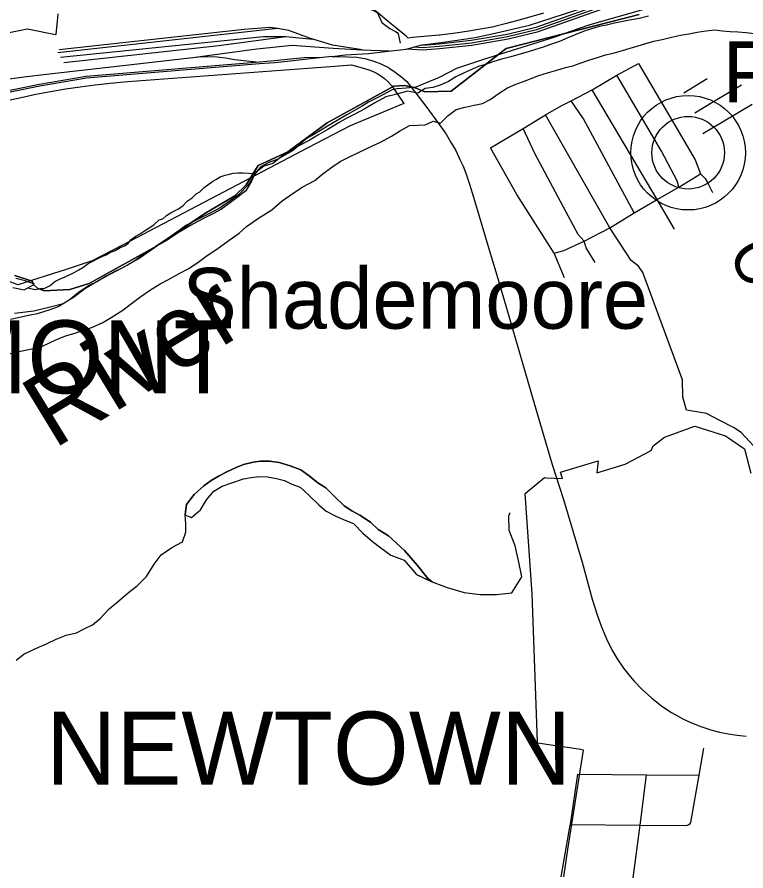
# Model space of a CAD drawing. Extents: x 0 to 34, y 0 to 22.
# Drawn here: x 3.821 to 4.294, y 17.586 to 18.14 of the extents above; entities that cross this region are included whole.
import ezdxf

# ---------------------------------------------------------------- set-up
doc = ezdxf.new("R2010")
doc.units = 0
for name, color, linetype in [('GM_X_City_Street', 7, 'Continuous'), ('GM_X_Corporation', 7, 'Continuous'), ('GM_X_Corporation_Text', 7, 'Continuous'), ('GM_X_County_Road', 7, 'Continuous'), ('GM_X_County_Road_Text', 7, 'Continuous'), ('GM_X_Major_River', 7, 'Continuous'), ('GM_X_Major_River_Text', 7, 'Continuous'), ('GM_X_Minor_River', 7, 'Continuous'), ('GM_X_Rail_Line', 7, 'Continuous'), ('GM_X_Section', 7, 'Continuous'), ('GM_X_Township_Road', 7, 'Continuous'), ('GM_X_Unincorporated', 7, 'Continuous'), ('GM_X_Unincorporated_Location', 7, 'Continuous'), ('GM_X_Unincorporated_Text', 7, 'Continuous')]:
    doc.layers.add(name, color=color, linetype=linetype)

msp = doc.modelspace()

# ---------------------------------------------------------------- linework, layer by layer
at = {"layer": 'GM_X_City_Street'}
for points in [[(4.25839, 17.61701), (4.26386, 17.64775), (4.26698, 17.66526)], [(4.18519, 17.64834), (4.22969, 17.64801), (4.26386, 17.64775)], [(4.22109, 17.58107), (4.22548, 17.61529), (4.22969, 17.64801)], [(4.18031, 17.61576), (4.22548, 17.61529), (4.25531, 17.61498), (4.2562, 17.61515), (4.25717, 17.61568), (4.25795, 17.61627), (4.25839, 17.61701)]]:
    msp.add_lwpolyline(points, dxfattribs=at)
at = {"layer": 'GM_X_Corporation'}
for points in [[(4.16273, 18.14261), (4.15301, 18.13977), (4.1452, 18.13757), (4.14201, 18.13672), (4.13794, 18.13563), (4.13131, 18.13393), (4.13065, 18.13377), (4.12444, 18.1326), (4.12184, 18.13217), (4.11301, 18.13074), (4.10415, 18.12948), (4.09542, 18.12839), (4.09504, 18.12834), (4.07779, 18.1267), (4.07504, 18.12644), (4.07357, 18.12764), (4.07234, 18.12865), (4.06332, 18.13608), (4.05156, 18.14587)], [(3.84753, 18.1422), (3.84726, 18.13974), (3.84627, 18.12867), (3.84585, 18.12863), (3.82784, 18.13217), (3.80468, 18.12775)], [(4.22501, 18.14181), (4.13849, 18.11956), (4.10293, 18.09184), (4.08578, 18.09147), (4.07943, 18.09401), (4.07247, 18.09561), (4.06561, 18.09513), (4.02233, 18.07142), (3.9969, 18.0525), (3.97756, 18.04359), (3.96966, 18.03118), (3.96235, 18.02388), (3.94291, 18.0125), (3.91111, 17.99099), (3.86782, 17.96709), (3.85532, 17.96303), (3.83858, 17.96218), (3.83429, 17.96406), (3.83191, 17.96625), (3.83086, 17.96857), (3.81962, 17.97225)], [(3.81962, 17.97225), (3.83086, 17.96857), (3.83191, 17.96625), (3.83429, 17.96406), (3.83858, 17.96218), (3.85532, 17.96303), (3.86782, 17.96709), (3.91111, 17.99099), (3.94291, 18.0125), (3.96235, 18.02388), (3.96966, 18.03118), (3.97756, 18.04359), (3.9969, 18.0525), (4.02233, 18.07142), (4.06561, 18.09513), (4.07247, 18.09561), (4.07943, 18.09401), (4.08578, 18.09147), (4.10293, 18.09184), (4.13849, 18.11956), (4.22501, 18.14181)], [(3.79985, 18.0829), (3.82356, 18.08791), (3.83313, 18.08994), (3.84273, 18.09177), (3.85237, 18.09341), (3.86204, 18.09485), (3.87174, 18.0961), (3.88147, 18.09715), (3.89283, 18.09812), (4.00969, 18.10691), (4.02441, 18.10794), (4.03808, 18.10899), (4.04669, 18.10672), (4.04947, 18.10586), (4.05216, 18.10476), (4.05475, 18.10345), (4.05722, 18.10191), (4.05955, 18.10017), (4.06173, 18.09824), (4.06373, 18.09613), (4.06427, 18.09536), (4.07215, 18.08394), (4.03728, 18.06945), (4.00969, 18.05507), (3.95962, 18.02878), (3.8895, 17.99197), (3.86984, 17.98164), (3.85284, 17.97621), (3.8216, 17.96622), (3.748, 17.99457)], [(4.17597, 17.58172), (4.17862, 17.59943), (4.18888, 17.664), (4.18697, 17.66428), (4.15897, 17.66845), (4.15894, 17.66942), (4.15552, 17.76545), (4.15085, 17.8306), (4.16337, 17.84099), (4.16473, 17.84092), (4.17512, 17.8404), (4.17386, 17.84451), (4.19833, 17.85182), (4.19744, 17.84399), (4.2159, 17.84973), (4.23278, 17.85867), (4.23406, 17.86152), (4.24128, 17.86721), (4.261, 17.87443), (4.28096, 17.86813), (4.29341, 17.85972), (4.29745, 17.8439)]]:
    msp.add_lwpolyline(points, dxfattribs=at)
at = {"layer": 'GM_X_County_Road'}
msp.add_lwpolyline([(4.30353, 17.78649), (4.30705, 17.79781), (4.30865, 17.8086), (4.31055, 17.82319), (4.31125, 17.83592), (4.30957, 17.84432), (4.30544, 17.85336), (4.29928, 17.86138), (4.29107, 17.87026), (4.28621, 17.87342), (4.27741, 17.87801), (4.26861, 17.88261), (4.25576, 17.88483), (4.25336, 17.89327), (4.25307, 17.90453), (4.24137, 17.936), (4.22732, 17.97425), (4.22452, 17.97831), (4.2197, 17.98187)], dxfattribs=at)
at = {"layer": 'GM_X_Major_River'}
for points in [[(4.23097, 18.14058), (4.22486, 18.13922), (4.21875, 18.13806), (4.20883, 18.13604), (4.20368, 18.13485), (4.19891, 18.13384), (4.19394, 18.13245), (4.18915, 18.13087), (4.18339, 18.12856), (4.17859, 18.12659), (4.17322, 18.12427), (4.16728, 18.12215), (4.16191, 18.12039), (4.15694, 18.11882), (4.15215, 18.11723), (4.1468, 18.11567), (4.14164, 18.11429), (4.13552, 18.11274), (4.13054, 18.11116), (4.12575, 18.10939), (4.12059, 18.10801), (4.1156, 18.10586), (4.1108, 18.10371), (4.10598, 18.10118), (4.10116, 18.09827), (4.09578, 18.09594), (4.09099, 18.09436), (4.08604, 18.09374), (4.08121, 18.09063), (4.07441, 18.09191)], [(4.0757, 18.06963), (4.08594, 18.06997), (4.09113, 18.07249), (4.09603, 18.07122), (4.10091, 18.07622), (4.10614, 18.08007), (4.11188, 18.08163), (4.11779, 18.0828), (4.12313, 18.08399), (4.12814, 18.08651), (4.13394, 18.09054), (4.13936, 18.09419), (4.14435, 18.09634), (4.14914, 18.09792), (4.15489, 18.10024), (4.15988, 18.10219), (4.16543, 18.10395), (4.17155, 18.10568), (4.1771, 18.10724), (4.18187, 18.10844), (4.18666, 18.11002), (4.19222, 18.11197), (4.19796, 18.1139), (4.20313, 18.11547), (4.20809, 18.11667), (4.21421, 18.11841), (4.21918, 18.11979), (4.22435, 18.12136), (4.22933, 18.12294), (4.23449, 18.12432), (4.23983, 18.12551), (4.24595, 18.12705), (4.25167, 18.12823), (4.2572, 18.12922), (4.26254, 18.13022), (4.26826, 18.1312), (4.27415, 18.1318), (4.27906, 18.1311), (4.28399, 18.13078), (4.2891, 18.13045), (4.29421, 18.12993), (4.30007, 18.12939)], [(4.07441, 18.09191), (4.06753, 18.09001), (4.06047, 18.0883), (4.05373, 18.08468), (4.04641, 18.08032), (4.04025, 18.07706), (4.03506, 18.07435), (4.03005, 18.07164), (4.02233, 18.06672), (4.01636, 18.06327), (4.01058, 18.05981), (4.00385, 18.05639), (3.99826, 18.05312), (3.99344, 18.05002), (3.98704, 18.04506), (3.98112, 18.04332), (3.9753, 18.03873), (3.97346, 18.03384), (3.96949, 18.02729), (3.96464, 18.02324), (3.95961, 18.01958), (3.95381, 18.01536), (3.94861, 18.01246), (3.94207, 18.00922), (3.93515, 18.00561), (3.92513, 17.9998), (3.91856, 17.99522), (3.91143, 17.99124), (3.90661, 17.98814), (3.90159, 17.98485), (3.89675, 17.98137), (3.88944, 17.9772), (3.88367, 17.97432), (3.87886, 17.97179), (3.87327, 17.96833), (3.86731, 17.96545), (3.86074, 17.96106), (3.85473, 17.95629), (3.8476, 17.95192), (3.84166, 17.94961), (3.83401, 17.94735), (3.82848, 17.94617), (3.82371, 17.94516), (3.81684, 17.94363)], [(3.81586, 17.92142), (3.82216, 17.92296), (3.8294, 17.92428), (3.83665, 17.92599), (3.84299, 17.92885), (3.84779, 17.931), (3.85258, 17.93296), (3.85851, 17.9347), (3.86464, 17.93682), (3.87, 17.93876), (3.87671, 17.94162), (3.88211, 17.94489), (3.88964, 17.94963), (3.89448, 17.9533), (3.90145, 17.95862), (3.90763, 17.96283), (3.914, 17.96684), (3.91881, 17.96937), (3.9267, 17.97371), (3.93247, 17.97679), (3.93923, 17.98135), (3.94446, 17.9852), (3.95064, 17.98922), (3.95876, 17.99527), (3.96514, 17.99966), (3.97, 18.00409), (3.97773, 18.00939), (3.98641, 18.01485), (3.99302, 18.02076), (4.00036, 18.02569), (4.00654, 18.0297), (4.01443, 18.03386), (4.01967, 18.03847), (4.02605, 18.04305), (4.03088, 18.04615), (4.03607, 18.04886), (4.04318, 18.05227), (4.05125, 18.05624), (4.0574, 18.05911), (4.06414, 18.06273), (4.06934, 18.06601), (4.0757, 18.06963)], [(3.81816, 17.96432), (3.82571, 17.96297), (3.83226, 17.96659), (3.82625, 17.96885), (3.82022, 17.97034)]]:
    msp.add_lwpolyline(points, dxfattribs=at)
at = {"layer": 'GM_X_Minor_River'}
for points in [[(3.82803, 17.96425), (3.83261, 17.96313), (3.83625, 17.96374), (3.83853, 17.96383), (3.84241, 17.96576), (3.84555, 17.96829), (3.84865, 17.96988), (3.85213, 17.97144), (3.85813, 17.97423), (3.86104, 17.97582), (3.86377, 17.97742), (3.8671, 17.97994), (3.8702, 17.98153), (3.8735, 17.98329), (3.8766, 17.98487), (3.87891, 17.98573), (3.88125, 17.98715), (3.88473, 17.98853), (3.88784, 17.9903), (3.89073, 17.99151), (3.89307, 17.99293), (3.89507, 17.99551), (3.8982, 17.99785), (3.90112, 17.99944), (3.90366, 18.00124), (3.90989, 18.00516), (3.91325, 18.00844), (3.91556, 18.00911), (3.91793, 18.01129), (3.92143, 18.01342), (3.92588, 18.01552), (3.92882, 18.01768), (3.9314, 18.02042), (3.93471, 18.02257), (3.93729, 18.02531), (3.93962, 18.02654), (3.94257, 18.02927), (3.94493, 18.03108), (3.94806, 18.03342), (3.95039, 18.03484), (3.95292, 18.03626), (3.95601, 18.03746), (3.95888, 18.0381), (3.96138, 18.03876), (3.96442, 18.03882), (3.96766, 18.03888), (3.97519, 18.03842)], [(3.82052, 17.72246), (3.82536, 17.72632), (3.83209, 17.72956), (3.84014, 17.73295), (3.84648, 17.73601), (3.85281, 17.73869), (3.85949, 17.74022), (3.86449, 17.74274), (3.87006, 17.74525), (3.87492, 17.74949), (3.88078, 17.7558), (3.88698, 17.76095), (3.89339, 17.76629), (3.89901, 17.7707), (3.90505, 17.7768), (3.91001, 17.78484), (3.91453, 17.7908), (3.92149, 17.79555), (3.92841, 17.79917), (3.93067, 17.80557), (3.93063, 17.81089), (3.93022, 17.81699), (3.93097, 17.82343), (3.93589, 17.82995), (3.9423, 17.83566), (3.94713, 17.83915), (3.95214, 17.84205), (3.95715, 17.84476), (3.96329, 17.84745), (3.96808, 17.84941), (3.97438, 17.85095), (3.97914, 17.85158), (3.98483, 17.85161), (3.99125, 17.85068), (3.9984, 17.84858), (4.00516, 17.84593), (4.01056, 17.84217), (4.01631, 17.83764), (4.02153, 17.83427), (4.02725, 17.82841), (4.03335, 17.82254), (4.03838, 17.81936), (4.04362, 17.81656), (4.05051, 17.812), (4.0555, 17.8073), (4.06222, 17.80312), (4.0725, 17.7937)], [(4.0725, 17.7937), (4.06222, 17.80312), (4.0555, 17.8073), (4.05051, 17.812), (4.04362, 17.81656), (4.03838, 17.81936), (4.03335, 17.82254), (4.02725, 17.82841), (4.02153, 17.83427), (4.01631, 17.83764), (4.01056, 17.84217), (4.00516, 17.84593), (3.9984, 17.84858), (3.99125, 17.85068), (3.98483, 17.85161), (3.97914, 17.85158), (3.97438, 17.85095), (3.96808, 17.84941), (3.96329, 17.84745), (3.95715, 17.84476), (3.95214, 17.84205), (3.94713, 17.83915), (3.9423, 17.83566), (3.93589, 17.82995), (3.93097, 17.82343), (3.93022, 17.81699), (3.93026, 17.8165)], [(3.93026, 17.8165), (3.93415, 17.81498), (3.94017, 17.81995), (3.94395, 17.8265), (3.94884, 17.83225), (3.95424, 17.83534), (3.96037, 17.83764), (3.96802, 17.8401), (3.97298, 17.8411), (3.97812, 17.84172), (3.98361, 17.84157), (3.98946, 17.84046), (3.99454, 17.83918), (3.99941, 17.83677), (4.00485, 17.83472), (4.0104, 17.82963), (4.01687, 17.82318), (4.02169, 17.81924), (4.02842, 17.81564), (4.03442, 17.81319), (4.03949, 17.81116), (4.04558, 17.80491), (4.05188, 17.79941), (4.05726, 17.79527), (4.06377, 17.79053), (4.07238, 17.78742)], [(3.93026, 17.8165), (3.93415, 17.81498), (3.94017, 17.81995), (3.94395, 17.8265), (3.94884, 17.83225), (3.95424, 17.83534), (3.96037, 17.83764), (3.96802, 17.8401), (3.97298, 17.8411), (3.97812, 17.84172), (3.98361, 17.84157), (3.98946, 17.84046), (3.99454, 17.83918), (3.99941, 17.83677), (4.00485, 17.83472), (4.0104, 17.82963), (4.01687, 17.82318), (4.02169, 17.81924), (4.02842, 17.81564), (4.03442, 17.81319), (4.03949, 17.81116), (4.04558, 17.80491), (4.05188, 17.79941), (4.05726, 17.79527), (4.06377, 17.79053), (4.07238, 17.78742)], [(4.07238, 17.78742), (4.08032, 17.77794), (4.08989, 17.77357), (4.10025, 17.76957), (4.11119, 17.76633), (4.12174, 17.765), (4.13229, 17.765), (4.14225, 17.76615), (4.1487, 17.77661), (4.14675, 17.78612), (4.14441, 17.79659), (4.1405, 17.80667), (4.14031, 17.81618), (4.14109, 17.81828)], [(4.09047, 17.7733), (4.088, 17.77516), (4.0809, 17.78384), (4.0725, 17.7937)], [(4.0725, 17.7937), (4.0809, 17.78384), (4.088, 17.77516), (4.09036, 17.77339)], [(4.07238, 17.78742), (4.08032, 17.77794), (4.09047, 17.7733)]]:
    msp.add_lwpolyline(points, dxfattribs=at)
at = {"layer": 'GM_X_Rail_Line'}
for p, q in [((3.9902, 18.13256), (3.84741, 18.11674)), ((3.99558, 18.12743), (4.01307, 18.12571)), ((4.04511, 18.1188), (4.06291, 18.11806)), ((4.07367, 18.11921), (4.07835, 18.12049)), ((4.07835, 18.12049), (4.08304, 18.12178))]:
    msp.add_line(p, q, dxfattribs=at)
for points in [[(4.31103, 18.18445), (4.15875, 18.1303), (4.13984, 18.12578), (4.11621, 18.12167), (4.09525, 18.11941), (4.08436, 18.11859), (4.07367, 18.11921)], [(4.294, 18.18004), (4.15831, 18.13179), (4.13953, 18.1273), (4.11599, 18.12321), (4.09511, 18.12096), (4.08434, 18.12015), (4.07835, 18.12049)], [(4.08304, 18.12178), (4.08415, 18.12208), (4.09792, 18.12373), (4.11847, 18.12681), (4.12957, 18.12907), (4.15382, 18.13482), (4.25204, 18.16677)], [(4.25204, 18.16677), (4.15787, 18.13329), (4.13922, 18.12883), (4.11578, 18.12475), (4.09497, 18.12251), (4.08433, 18.1217), (4.08304, 18.12178)], [(3.9902, 18.13256), (3.9853, 18.13339), (3.96845, 18.13195), (3.84844, 18.1188)], [(4.01307, 18.12571), (4.01079, 18.1264), (3.99743, 18.13133), (3.9902, 18.13256)], [(3.84926, 18.11407), (3.98099, 18.12743), (3.99558, 18.12743)], [(3.85131, 18.11057), (3.95201, 18.12167), (3.99558, 18.12743)], [(4.04511, 18.1188), (4.02579, 18.12188), (4.01307, 18.12571)], [(3.93659, 18.11402), (3.97667, 18.11941), (3.99969, 18.12188), (4.0262, 18.11982), (4.04511, 18.1188)], [(4.0255, 18.11451), (4.03413, 18.11547), (4.04948, 18.11649), (4.06011, 18.11777), (4.07367, 18.11921)], [(4.0255, 18.11451), (4.01925, 18.11381), (4.00754, 18.11245), (3.99863, 18.11151), (3.98829, 18.11042), (3.97838, 18.1096), (3.97063, 18.10895), (3.89479, 18.10266), (3.86607, 18.10028), (3.83588, 18.09519), (3.78219, 18.08431), (3.50454, 18.022), (3.45469, 18.00934), (3.41989, 18.00096), (3.40252, 17.99847), (3.37117, 18.00079), (3.34355, 18.00868), (3.32514, 18.02118), (3.2937, 18.04795)], [(4.01925, 18.11381), (4.0074, 18.11365), (3.99851, 18.11271), (3.98818, 18.11161), (3.97828, 18.11079), (3.97053, 18.11015), (3.89469, 18.10386), (3.86592, 18.10147), (3.83566, 18.09637), (3.78193, 18.08548), (3.50426, 18.02317), (3.47565, 18.0159), (3.44932, 18.00805)], [(3.68147, 18.06995), (3.70063, 18.07366), (3.71559, 18.07687), (3.72815, 18.07961), (3.76321, 18.08809), (3.78198, 18.09283), (3.79066, 18.09497), (3.80148, 18.09744), (3.8085, 18.09871), (3.81598, 18.09985), (3.82559, 18.10125), (3.84015, 18.10292), (3.89926, 18.10966), (3.93873, 18.11427), (3.9447, 18.11441), (3.95087, 18.11427), (3.95611, 18.11361), (3.96234, 18.11256), (3.97828, 18.11079)], [(4.0255, 18.11451), (4.03561, 18.11427), (4.04151, 18.11401), (4.04675, 18.11316), (4.05266, 18.11152), (4.05723, 18.10979), (4.06206, 18.10727), (4.06234, 18.10712), (4.0666, 18.10433), (4.07078, 18.10108), (4.07407, 18.09815), (4.08641, 18.08225), (4.09534, 18.07013), (4.09956, 18.06405), (4.10253, 18.05898), (4.10582, 18.05334), (4.10857, 18.04766), (4.11066, 18.04313), (4.1123, 18.03869), (4.11452, 18.03211), (4.11661, 18.02523), (4.12096, 18.01075), (4.12687, 17.99103), (4.13255, 17.97234), (4.1405, 17.94511), (4.15645, 17.89004), (4.16853, 17.84941), (4.1759, 17.82671), (4.18793, 17.78595), (4.19433, 17.7621), (4.1977, 17.75175), (4.20037, 17.74398), (4.20361, 17.73625), (4.20716, 17.7291), (4.21067, 17.72319), (4.21471, 17.7172), (4.21911, 17.71169), (4.22164, 17.70876), (4.22684, 17.70325), (4.23283, 17.69792), (4.23967, 17.69259), (4.24602, 17.68833), (4.25375, 17.68407), (4.25899, 17.6818), (4.26494, 17.67932), (4.27156, 17.67718), (4.27711, 17.67572), (4.28266, 17.67452), (4.28861, 17.67363), (4.29439, 17.67314)]]:
    msp.add_lwpolyline(points, dxfattribs=at)
at = {"layer": 'GM_X_Section'}
msp.add_lwpolyline([(4.22954, 18.14532), (4.19297, 18.13506), (4.17962, 18.13041), (4.17027, 18.127), (4.12378, 18.11259), (4.10624, 18.1067), (4.09514, 18.10086), (4.07986, 18.09454), (4.07366, 18.09397), (4.06778, 18.09353), (4.06454, 18.09284), (4.05535, 18.08793), (4.04922, 18.08484), (4.045, 18.08209), (4.03503, 18.07662), (4.02256, 18.06912), (4.01527, 18.06474), (4.00875, 18.0609), (4.00045, 18.05369), (3.99029, 18.04785), (3.98455, 18.04551), (3.97919, 18.04278), (3.97725, 18.04055), (3.97531, 18.03813), (3.97118, 18.0314), (3.96479, 18.02453), (3.9594, 18.02067), (3.95229, 18.01571), (3.93104, 18.00499), (3.92469, 18.00039), (3.9145, 17.99323), (3.90103, 17.98367), (3.89279, 17.97892), (3.87747, 17.97091), (3.865, 17.96361), (3.85826, 17.95845), (3.85097, 17.95387), (3.84259, 17.95159), (3.83192, 17.94898), (3.81939, 17.94754)], dxfattribs=at)
at = {"layer": 'GM_X_Township_Road'}
msp.add_line((4.25387, 18.09078), (4.26897, 18.10016), dxfattribs=at)
for points in [[(3.99963, 18.16361), (4.00807, 18.15848), (4.03357, 18.15148), (4.05317, 18.14403), (4.05407, 18.14356), (4.05459, 18.14307), (4.05505, 18.14253), (4.05542, 18.14203), (4.05577, 18.14131), (4.05776, 18.13652), (4.063, 18.13261), (4.06676, 18.13063), (4.06773, 18.13001), (4.06844, 18.12907), (4.06965, 18.12315)], [(4.12847, 18.05523), (4.14961, 18.06765), (4.16414, 18.07654), (4.17421, 18.08233), (4.18088, 18.08564), (4.1944, 18.09288), (4.21047, 18.10241), (4.2246, 18.10983)], [(4.2246, 18.10983), (4.25252, 18.06254), (4.26134, 18.04731), (4.26485, 18.03821), (4.26775, 18.03518), (4.26926, 18.03256), (4.2725, 18.02615)], [(4.25065, 18.02959), (4.24969, 18.0338), (4.23942, 18.05289), (4.21047, 18.10241)], [(4.26113, 18.07788), (4.27319, 18.08514), (4.29128, 18.09603)], [(4.24797, 18.00235), (4.23666, 18.02153), (4.1944, 18.09288)], [(4.22173, 18.01302), (4.1888, 18.07397), (4.18088, 18.08564)], [(4.2663, 18.06452), (4.27909, 18.07209), (4.29828, 18.08346)], [(4.2197, 17.98187), (4.2058, 18.00309), (4.16858, 18.06851), (4.16414, 18.07654)], [(4.19642, 17.98077), (4.19041, 17.99025), (4.18922, 17.99448), (4.18533, 17.9988), (4.17568, 18.017), (4.15718, 18.05139), (4.14961, 18.06765)], [(4.17648, 17.97061), (4.16971, 17.98675), (4.14549, 18.02473), (4.12847, 18.05523)], [(4.20978, 18.00557), (4.22173, 18.01302), (4.23666, 18.02153), (4.25065, 18.02959), (4.26485, 18.03821)], [(4.16971, 17.98675), (4.176, 17.98843), (4.18922, 17.99448), (4.2058, 18.00309), (4.20978, 18.00557)], [(4.17429, 17.58179), (4.18023, 17.61523), (4.18031, 17.61576), (4.18519, 17.64834)]]:
    msp.add_lwpolyline(points, dxfattribs=at)
at = {"layer": 'GM_X_Unincorporated'}
for radius in [0.0372, 0.02358]:
    msp.add_circle((4.25673, 18.05197), radius, dxfattribs=at)
at = {"layer": 'GM_X_Unincorporated_Location'}
msp.add_line((4.25673, 18.05197), (4.25673, 18.05197), dxfattribs=at)

# ---------------------------------------------------------------- texts
at = {"layer": 'GM_X_Corporation_Text'}
for s, p in [('MARIEMONT', (3.57442, 17.8957)), ('NEWTOWN', (3.83974, 17.64164))]:
    msp.add_text(s, height=0.047348, rotation=0, dxfattribs=at).set_placement(p)
at = {"layer": 'GM_X_County_Road_Text'}
msp.add_text('C-394', height=0.028409, rotation=299.2677, dxfattribs=at).set_placement((4.28198, 17.98649))
at = {"layer": 'GM_X_Major_River_Text'}
msp.add_text('River', height=0.047352, rotation=31.3555, dxfattribs=at).set_placement((3.84473, 17.85913))
at = {"layer": 'GM_X_Unincorporated_Text'}
for s, p in [('Plainville', (4.27921, 18.08476)), ('Shademoore', (3.92838, 17.93768))]:
    msp.add_text(s, height=0.039489, rotation=0, dxfattribs=at).set_placement(p)

doc.saveas('drawing.dxf')
